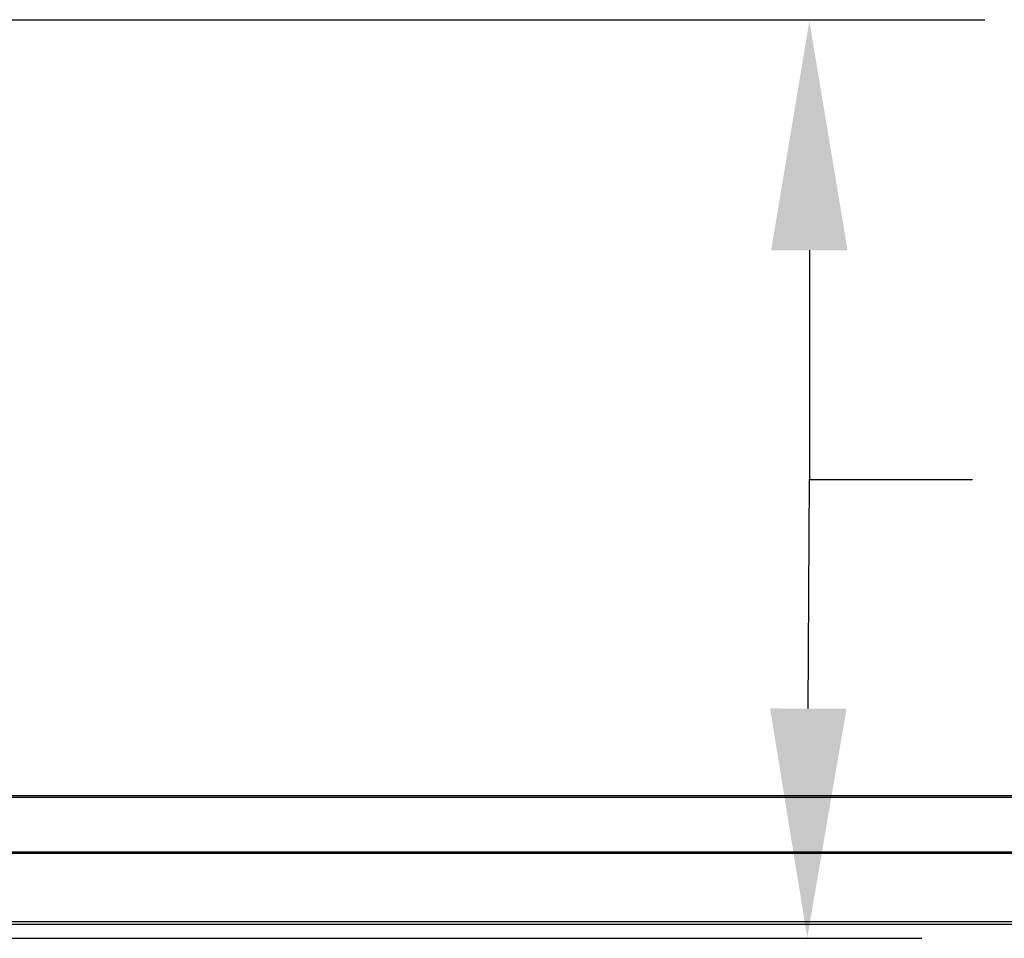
# Model space of a CAD drawing. Header units: inches. Extents: x 170 to 284, y 215 to 248.
# Tile 906 of 1056: x 227.405 to 227.808, y 244.921 to 245.296. Entities that reach past the tile are written whole.
import ezdxf

# ---------------------------------------------------------------- set-up
doc = ezdxf.new("R2010")
doc.units = ezdxf.units.IN
doc.header["$LTSCALE"] = 0.25
doc.header["$MEASUREMENT"] = 0
doc.layers.add('ANNOTATIONS', color=1, linetype='Continuous')
doc.layers.add('LH TOP OF HOOD', color=7, linetype='Continuous')

msp = doc.modelspace()

# ---------------------------------------------------------------- linework, layer by layer
at = {"layer": 'ANNOTATIONS'}
for p, q in [((227.11463, 245.2964), (227.80027, 245.2964)), ((227.72842, 245.20207), (227.72842, 245.10832)), ((227.72799, 245.01457), (227.72842, 245.10832)), ((227.72842, 245.10832), (227.79519, 245.10832)), ((227.02449, 244.92061), (227.77443, 244.92061))]:
    msp.add_line(p, q, dxfattribs=at)
for points in [[(227.71279, 245.20207), (227.74404, 245.20207), (227.72842, 245.29582)], [(227.71236, 245.01464), (227.74361, 245.0145), (227.72756, 244.92082)]]:
    msp.add_solid(points, dxfattribs=at)
at = {"layer": 'LH TOP OF HOOD'}
for p, q in [((229.07277, 244.97896), (226.96265, 244.97896)), ((226.96265, 244.97841), (229.07277, 244.97841)), ((226.96265, 244.95603), (229.07277, 244.95603)), ((226.96265, 244.95545), (229.07277, 244.95545)), ((231.43542, 244.92734), (226.92413, 244.92734)), ((231.43542, 244.92629), (226.92413, 244.92629))]:
    msp.add_line(p, q, dxfattribs=at)

doc.saveas('drawing.dxf')
